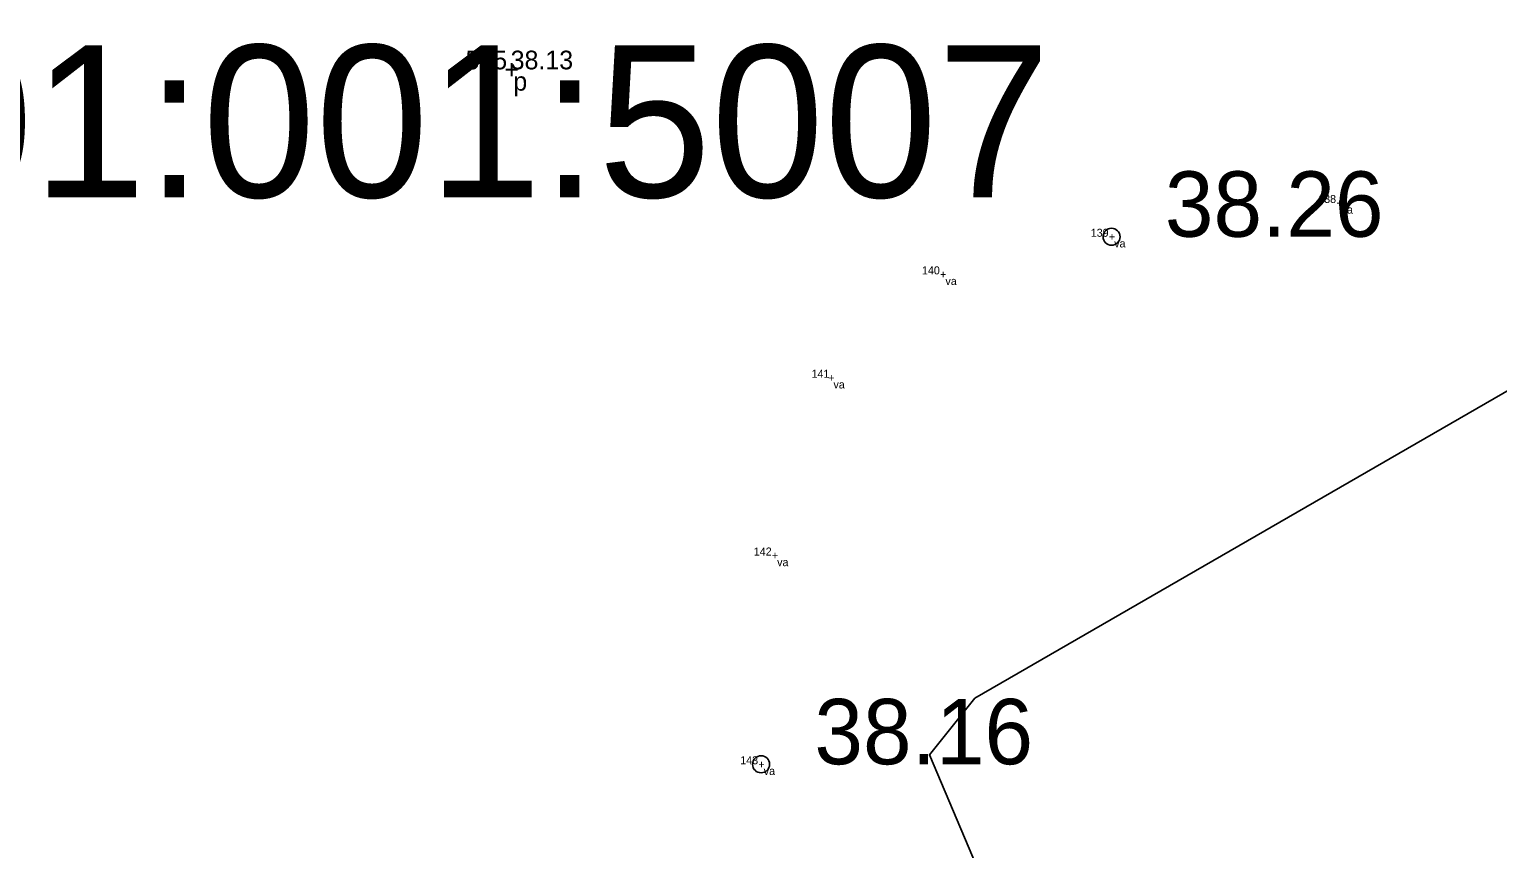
# Model space of a CAD drawing. Extents: x 544674 to 552202, y 6585829 to 6588119.
# Drawn here: x 549818.9 to 549874, y 6587454.8 to 6587485.5 of the extents above; entities that cross this region are included whole.
import ezdxf

# ---------------------------------------------------------------- set-up
doc = ezdxf.new("R2010")
doc.units = 0
for name, color, linetype in [('kataster', 7, 'Continuous'), ('KORGUS', 7, 'Continuous'), ('MOOTKOOD', 7, 'Continuous'), ('MOOTKORG-EH2000', 7, 'Continuous'), ('MOOTMPUNKT', 7, 'Continuous'), ('MOOTNR', 7, 'Continuous'), ('RELJEEF', 7, 'Continuous')]:
    doc.layers.add(name, color=color, linetype=linetype)

msp = doc.modelspace()

# ---------------------------------------------------------------- linework, layer by layer
at = {"layer": 'KORGUS'}
for centre in [(549859.493, 6587477.763), (549846.351, 6587457.991)]:
    msp.add_circle(centre, 0.32, dxfattribs=at)
at = {"layer": 'RELJEEF'}
msp.add_lwpolyline([(549951.312, 6587505.417), (549915.731, 6587495.089), (549903.132, 6587488.599), (549854.371, 6587460.472), (549852.662, 6587458.345), (549862.063, 6587436.154), (549869.414, 6587424.62), (549899.814, 6587383.952), (549901.982, 6587377.585), (549900.076, 6587375.491), (549904.272, 6587374.487), (549937.248, 6587378.076), (549956.153, 6587377.12)], dxfattribs=at)

# ---------------------------------------------------------------- texts
at = {"layer": 'kataster'}
msp.add_text('65301:001:5007', height=5.7, dxfattribs=at).set_placement((549802.09, 6587479.243))
at = {"layer": 'KORGUS'}
for s, p in [('38.26', (549861.493, 6587477.763)), ('38.16', (549848.351, 6587457.991))]:
    msp.add_text(s, height=2.45, dxfattribs=at).set_placement(p)
at = {"layer": 'MOOTKOOD'}
for s, height, p in [('p', 0.7, (549837.061, 6587483.238)), ('va', 0.3, (549868.122, 6587478.629)), ('va', 0.3, (549859.593, 6587477.363)), ('va', 0.3, (549853.264, 6587475.953)), ('va', 0.3, (549849.066, 6587472.077)), ('va', 0.3, (549846.955, 6587465.416)), ('va', 0.3, (549846.451, 6587457.591))]:
    msp.add_text(s, height=height, dxfattribs=at).set_placement(p)
at = {"layer": 'MOOTKORG-EH2000'}
msp.add_text('38.13', height=0.7, dxfattribs=at).set_placement((549836.961, 6587484.038))
at = {"layer": 'MOOTMPUNKT'}
for height, p in [(0.7, (549836.728, 6587483.688)), (0.3, (549867.922, 6587478.879)), (0.3, (549859.393, 6587477.613)), (0.3, (549853.064, 6587476.203)), (0.3, (549848.866, 6587472.327)), (0.3, (549846.755, 6587465.666)), (0.3, (549846.251, 6587457.841))]:
    msp.add_text('+', height=height, dxfattribs=at).set_placement(p)
at = {"layer": 'MOOTNR'}
for s, height, p in [('545', 0.7, (549835.269, 6587484.038)), ('138', 0.3, (549867.242, 6587479.029)), ('139', 0.3, (549858.713, 6587477.763)), ('140', 0.3, (549852.385, 6587476.353)), ('141', 0.3, (549848.244, 6587472.477)), ('142', 0.3, (549846.078, 6587465.816)), ('143', 0.3, (549845.571, 6587457.991))]:
    msp.add_text(s, height=height, dxfattribs=at).set_placement(p)

doc.saveas('drawing.dxf')
